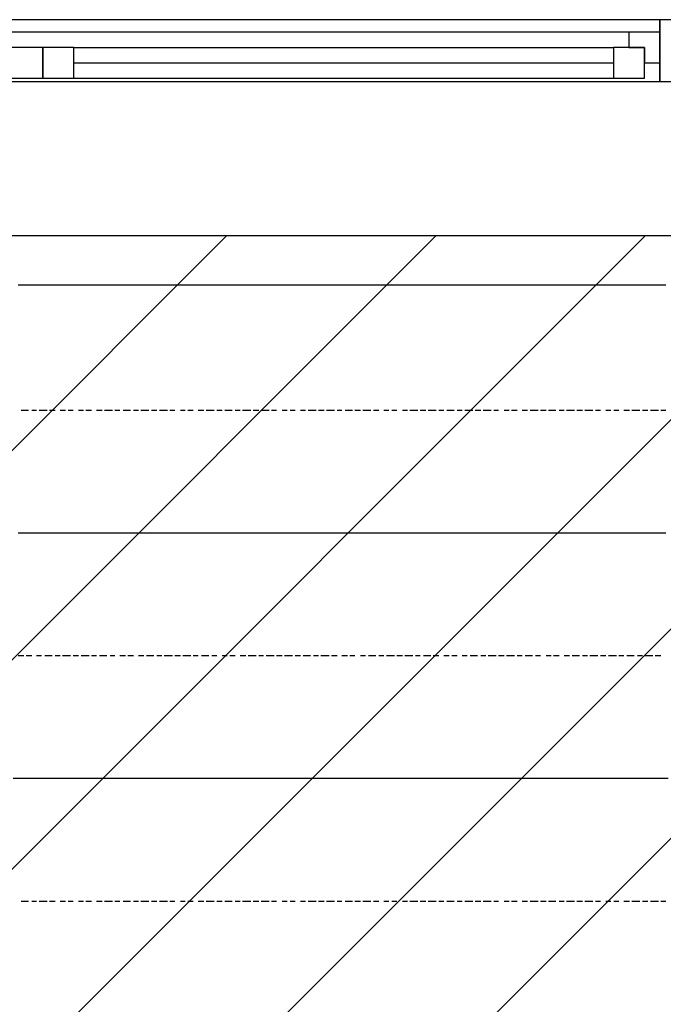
# Model space of a CAD drawing. Extents: x 997 to 109698, y 921 to 94021.
# Tile 564 of 656: x 14660 to 15704, y 57440 to 59036. Entities that reach past the tile are written whole.
import ezdxf

# ---------------------------------------------------------------- set-up
doc = ezdxf.new("R2010")
doc.units = 0
doc.header["$MEASUREMENT"] = 0
for name, color, linetype in [('12', 7, 'CONTINUOUS'), ('28', 7, 'CONTINUOUS'), ('40', 7, 'CONTINUOUS')]:
    doc.layers.add(name, color=color, linetype=linetype)

msp = doc.modelspace()

# ---------------------------------------------------------------- linework, layer by layer
at = {"layer": '12', "color": 5}
for p, q in [((14666.630503, 58605.563401), (14657.630503, 58605.563401)), ((14674.630503, 58605.563401), (14666.630503, 58605.563401)), ((14687.630503, 58605.563401), (14674.630503, 58605.563401)), ((14695.630503, 58605.563401), (14687.630503, 58605.563401)), ((14704.630503, 58605.563401), (14695.630503, 58605.563401)), ((14717.630503, 58605.563401), (14704.630503, 58605.563401)), ((14725.630503, 58605.563401), (14717.630503, 58605.563401)), ((14734.630503, 58605.563401), (14725.630503, 58605.563401)), ((14746.630503, 58605.563401), (14734.630503, 58605.563401)), ((14755.630503, 58605.563401), (14746.630503, 58605.563401)), ((14767.630503, 58605.563401), (14755.630503, 58605.563401)), ((14776.630503, 58605.563401), (14767.630503, 58605.563401)), ((14784.630503, 58605.563401), (14776.630503, 58605.563401)), ((14797.630503, 58605.563401), (14784.630503, 58605.563401)), ((14806.630503, 58605.563401), (14797.630503, 58605.563401)), ((14814.630503, 58605.563401), (14806.630503, 58605.563401)), ((14827.630503, 58605.563401), (14814.630503, 58605.563401)), ((14835.630503, 58605.563401), (14827.630503, 58605.563401)), ((14844.630503, 58605.563401), (14835.630503, 58605.563401)), ((14856.630503, 58605.563401), (14844.630503, 58605.563401)), ((14865.630503, 58605.563401), (14856.630503, 58605.563401)), ((14877.630503, 58605.563401), (14865.630503, 58605.563401)), ((14886.630503, 58605.563401), (14877.630503, 58605.563401)), ((14894.630503, 58605.563401), (14886.630503, 58605.563401)), ((14907.630503, 58605.563401), (14894.630503, 58605.563401)), ((14916.630503, 58605.563401), (14907.630503, 58605.563401)), ((14924.630503, 58605.563401), (14916.630503, 58605.563401)), ((14937.630503, 58605.563401), (14924.630503, 58605.563401)), ((14945.630503, 58605.563401), (14937.630503, 58605.563401)), ((14954.630503, 58605.563401), (14945.630503, 58605.563401)), ((14966.630503, 58605.563401), (14954.630503, 58605.563401)), ((14975.630503, 58605.563401), (14966.630503, 58605.563401)), ((14988.630503, 58605.563401), (14975.630503, 58605.563401)), ((14996.630503, 58605.563401), (14988.630503, 58605.563401)), ((15004.630503, 58605.563401), (14996.630503, 58605.563401)), ((15017.630503, 58605.563401), (15004.630503, 58605.563401)), ((15026.630503, 58605.563401), (15017.630503, 58605.563401)), ((15034.630503, 58605.563401), (15026.630503, 58605.563401)), ((15047.630503, 58605.563401), (15034.630503, 58605.563401)), ((15055.630503, 58605.563401), (15047.630503, 58605.563401)), ((15064.630503, 58605.563401), (15055.630503, 58605.563401)), ((15076.630503, 58605.563401), (15064.630503, 58605.563401)), ((15085.630503, 58605.563401), (15076.630503, 58605.563401)), ((15093.630503, 58605.563401), (15085.630503, 58605.563401)), ((15106.630503, 58605.563401), (15093.630503, 58605.563401)), ((15115.630503, 58605.563401), (15106.630503, 58605.563401)), ((15127.630503, 58605.563401), (15115.630503, 58605.563401)), ((15136.630503, 58605.563401), (15127.630503, 58605.563401)), ((15144.630503, 58605.563401), (15136.630503, 58605.563401)), ((15157.630503, 58605.563401), (15144.630503, 58605.563401)), ((15165.630503, 58605.563401), (15157.630503, 58605.563401)), ((15174.630503, 58605.563401), (15165.630503, 58605.563401)), ((15187.630503, 58605.563401), (15174.630503, 58605.563401)), ((15195.630503, 58605.563401), (15187.630503, 58605.563401)), ((15203.630503, 58605.563401), (15195.630503, 58605.563401)), ((15216.630503, 58605.563401), (15203.630503, 58605.563401)), ((15225.630503, 58605.563401), (15216.630503, 58605.563401)), ((15237.630503, 58605.563401), (15225.630503, 58605.563401)), ((15246.630503, 58605.563401), (15237.630503, 58605.563401)), ((15254.630503, 58605.563401), (15246.630503, 58605.563401)), ((15267.630503, 58605.563401), (15254.630503, 58605.563401)), ((15275.630503, 58605.563401), (15267.630503, 58605.563401)), ((15284.630503, 58605.563401), (15275.630503, 58605.563401)), ((15297.630503, 58605.563401), (15284.630503, 58605.563401)), ((15305.630503, 58605.563401), (15297.630503, 58605.563401)), ((15314.630503, 58605.563401), (15305.630503, 58605.563401)), ((15326.630503, 58605.563401), (15314.630503, 58605.563401)), ((15335.630503, 58605.563401), (15326.630503, 58605.563401)), ((15347.630503, 58605.563401), (15335.630503, 58605.563401)), ((15356.630503, 58605.563401), (15347.630503, 58605.563401)), ((15364.630503, 58605.563401), (15356.630503, 58605.563401)), ((15377.630503, 58605.563401), (15364.630503, 58605.563401)), ((15385.630503, 58605.563401), (15377.630503, 58605.563401)), ((15394.630503, 58605.563401), (15385.630503, 58605.563401)), ((15407.630503, 58605.563401), (15394.630503, 58605.563401)), ((15415.630503, 58605.563401), (15407.630503, 58605.563401)), ((15424.630503, 58605.563401), (15415.630503, 58605.563401)), ((15436.630503, 58605.563401), (15424.630503, 58605.563401)), ((15445.630503, 58605.563401), (15436.630503, 58605.563401)), ((15457.630503, 58605.563401), (15445.630503, 58605.563401)), ((15466.630503, 58605.563401), (15457.630503, 58605.563401)), ((15474.630503, 58605.563401), (15466.630503, 58605.563401)), ((15487.630503, 58605.563401), (15474.630503, 58605.563401)), ((15496.630503, 58605.563401), (15487.630503, 58605.563401)), ((15504.630503, 58605.563401), (15496.630503, 58605.563401)), ((15517.630503, 58605.563401), (15504.630503, 58605.563401)), ((15525.630503, 58605.563401), (15517.630503, 58605.563401)), ((15534.630503, 58605.563401), (15525.630503, 58605.563401)), ((15546.630503, 58605.563401), (15534.630503, 58605.563401)), ((15555.630503, 58605.563401), (15546.630503, 58605.563401)), ((15567.630503, 58605.563401), (15555.630503, 58605.563401)), ((15576.630503, 58605.563401), (15567.630503, 58605.563401)), ((15584.630503, 58605.563401), (15576.630503, 58605.563401)), ((15597.630503, 58605.563401), (15584.630503, 58605.563401)), ((15606.630503, 58605.563401), (15597.630503, 58605.563401)), ((15614.630503, 58605.563401), (15606.630503, 58605.563401)), ((15627.630503, 58605.563401), (15614.630503, 58605.563401)), ((15635.630503, 58605.563401), (15627.630503, 58605.563401)), ((15644.630503, 58605.563401), (15635.630503, 58605.563401)), ((15656.630503, 58605.563401), (15644.630503, 58605.563401)), ((15665.630503, 58605.563401), (15656.630503, 58605.563401)), ((15673.630503, 58605.563401), (15665.630503, 58605.563401)), ((15686.630503, 58605.563401), (15673.630503, 58605.563401)), ((15695.630503, 58605.563401), (15686.630503, 58605.563401)), ((15707.630503, 58605.563401), (15695.630503, 58605.563401)), ((14666.630503, 58203.563401), (14657.630503, 58203.563401)), ((14674.630503, 58203.563401), (14666.630503, 58203.563401)), ((14687.630503, 58203.563401), (14674.630503, 58203.563401)), ((14695.630503, 58203.563401), (14687.630503, 58203.563401)), ((14704.630503, 58203.563401), (14695.630503, 58203.563401)), ((14717.630503, 58203.563401), (14704.630503, 58203.563401)), ((14725.630503, 58203.563401), (14717.630503, 58203.563401)), ((14734.630503, 58203.563401), (14725.630503, 58203.563401)), ((14746.630503, 58203.563401), (14734.630503, 58203.563401)), ((14755.630503, 58203.563401), (14746.630503, 58203.563401)), ((14767.630503, 58203.563401), (14755.630503, 58203.563401)), ((14776.630503, 58203.563401), (14767.630503, 58203.563401)), ((14784.630503, 58203.563401), (14776.630503, 58203.563401)), ((14797.630503, 58203.563401), (14784.630503, 58203.563401)), ((14806.630503, 58203.563401), (14797.630503, 58203.563401)), ((14814.630503, 58203.563401), (14806.630503, 58203.563401)), ((14827.630503, 58203.563401), (14814.630503, 58203.563401)), ((14835.630503, 58203.563401), (14827.630503, 58203.563401)), ((14844.630503, 58203.563401), (14835.630503, 58203.563401)), ((14856.630503, 58203.563401), (14844.630503, 58203.563401)), ((14865.630503, 58203.563401), (14856.630503, 58203.563401)), ((14877.630503, 58203.563401), (14865.630503, 58203.563401)), ((14886.630503, 58203.563401), (14877.630503, 58203.563401)), ((14894.630503, 58203.563401), (14886.630503, 58203.563401)), ((14907.630503, 58203.563401), (14894.630503, 58203.563401)), ((14916.630503, 58203.563401), (14907.630503, 58203.563401)), ((14924.630503, 58203.563401), (14916.630503, 58203.563401)), ((14937.630503, 58203.563401), (14924.630503, 58203.563401)), ((14945.630503, 58203.563401), (14937.630503, 58203.563401)), ((14954.630503, 58203.563401), (14945.630503, 58203.563401)), ((14966.630503, 58203.563401), (14954.630503, 58203.563401)), ((14975.630503, 58203.563401), (14966.630503, 58203.563401)), ((14988.630503, 58203.563401), (14975.630503, 58203.563401)), ((14996.630503, 58203.563401), (14988.630503, 58203.563401)), ((15004.630503, 58203.563401), (14996.630503, 58203.563401)), ((15017.630503, 58203.563401), (15004.630503, 58203.563401)), ((15026.630503, 58203.563401), (15017.630503, 58203.563401)), ((15034.630503, 58203.563401), (15026.630503, 58203.563401)), ((15047.630503, 58203.563401), (15034.630503, 58203.563401)), ((15055.630503, 58203.563401), (15047.630503, 58203.563401)), ((15064.630503, 58203.563401), (15055.630503, 58203.563401)), ((15076.630503, 58203.563401), (15064.630503, 58203.563401)), ((15085.630503, 58203.563401), (15076.630503, 58203.563401)), ((15093.630503, 58203.563401), (15085.630503, 58203.563401)), ((15106.630503, 58203.563401), (15093.630503, 58203.563401)), ((15115.630503, 58203.563401), (15106.630503, 58203.563401)), ((15127.630503, 58203.563401), (15115.630503, 58203.563401)), ((15136.630503, 58203.563401), (15127.630503, 58203.563401)), ((15144.630503, 58203.563401), (15136.630503, 58203.563401)), ((15157.630503, 58203.563401), (15144.630503, 58203.563401)), ((15165.630503, 58203.563401), (15157.630503, 58203.563401)), ((15174.630503, 58203.563401), (15165.630503, 58203.563401)), ((15187.630503, 58203.563401), (15174.630503, 58203.563401)), ((15195.630503, 58203.563401), (15187.630503, 58203.563401)), ((15203.630503, 58203.563401), (15195.630503, 58203.563401)), ((15216.630503, 58203.563401), (15203.630503, 58203.563401)), ((15225.630503, 58203.563401), (15216.630503, 58203.563401)), ((15237.630503, 58203.563401), (15225.630503, 58203.563401)), ((15246.630503, 58203.563401), (15237.630503, 58203.563401)), ((15254.630503, 58203.563401), (15246.630503, 58203.563401)), ((15267.630503, 58203.563401), (15254.630503, 58203.563401)), ((15275.630503, 58203.563401), (15267.630503, 58203.563401)), ((15284.630503, 58203.563401), (15275.630503, 58203.563401)), ((15297.630503, 58203.563401), (15284.630503, 58203.563401)), ((15305.630503, 58203.563401), (15297.630503, 58203.563401)), ((15314.630503, 58203.563401), (15305.630503, 58203.563401)), ((15326.630503, 58203.563401), (15314.630503, 58203.563401)), ((15335.630503, 58203.563401), (15326.630503, 58203.563401)), ((15347.630503, 58203.563401), (15335.630503, 58203.563401)), ((15356.630503, 58203.563401), (15347.630503, 58203.563401)), ((15364.630503, 58203.563401), (15356.630503, 58203.563401)), ((15377.630503, 58203.563401), (15364.630503, 58203.563401)), ((15385.630503, 58203.563401), (15377.630503, 58203.563401)), ((15394.630503, 58203.563401), (15385.630503, 58203.563401)), ((15407.630503, 58203.563401), (15394.630503, 58203.563401)), ((15415.630503, 58203.563401), (15407.630503, 58203.563401)), ((15424.630503, 58203.563401), (15415.630503, 58203.563401)), ((15436.630503, 58203.563401), (15424.630503, 58203.563401)), ((15445.630503, 58203.563401), (15436.630503, 58203.563401)), ((15457.630503, 58203.563401), (15445.630503, 58203.563401)), ((15466.630503, 58203.563401), (15457.630503, 58203.563401)), ((15474.630503, 58203.563401), (15466.630503, 58203.563401)), ((15487.630503, 58203.563401), (15474.630503, 58203.563401)), ((15496.630503, 58203.563401), (15487.630503, 58203.563401)), ((15504.630503, 58203.563401), (15496.630503, 58203.563401)), ((15517.630503, 58203.563401), (15504.630503, 58203.563401)), ((15525.630503, 58203.563401), (15517.630503, 58203.563401)), ((15534.630503, 58203.563401), (15525.630503, 58203.563401)), ((15546.630503, 58203.563401), (15534.630503, 58203.563401)), ((15555.630503, 58203.563401), (15546.630503, 58203.563401)), ((15567.630503, 58203.563401), (15555.630503, 58203.563401)), ((15576.630503, 58203.563401), (15567.630503, 58203.563401)), ((15584.630503, 58203.563401), (15576.630503, 58203.563401)), ((15597.630503, 58203.563401), (15584.630503, 58203.563401)), ((15606.630503, 58203.563401), (15597.630503, 58203.563401)), ((15614.630503, 58203.563401), (15606.630503, 58203.563401)), ((15627.630503, 58203.563401), (15614.630503, 58203.563401)), ((15635.630503, 58203.563401), (15627.630503, 58203.563401)), ((15644.630503, 58203.563401), (15635.630503, 58203.563401)), ((15656.630503, 58203.563401), (15644.630503, 58203.563401)), ((15665.630503, 58203.563401), (15656.630503, 58203.563401)), ((15673.630503, 58203.563401), (15665.630503, 58203.563401)), ((15686.630503, 58203.563401), (15673.630503, 58203.563401)), ((15695.630503, 58203.563401), (15686.630503, 58203.563401)), ((15707.630503, 58203.563401), (15695.630503, 58203.563401)), ((14662.630503, 57805.563401), (14649.630503, 57805.563401)), ((14670.630503, 57805.563401), (14662.630503, 57805.563401)), ((14679.630503, 57805.563401), (14670.630503, 57805.563401)), ((14691.630503, 57805.563401), (14679.630503, 57805.563401)), ((14700.630503, 57805.563401), (14691.630503, 57805.563401)), ((14712.630503, 57805.563401), (14700.630503, 57805.563401)), ((14721.630503, 57805.563401), (14712.630503, 57805.563401)), ((14729.630503, 57805.563401), (14721.630503, 57805.563401)), ((14742.630503, 57805.563401), (14729.630503, 57805.563401)), ((14750.630503, 57805.563401), (14742.630503, 57805.563401)), ((14759.630503, 57805.563401), (14750.630503, 57805.563401)), ((14772.630503, 57805.563401), (14759.630503, 57805.563401)), ((14780.630503, 57805.563401), (14772.630503, 57805.563401)), ((14789.630503, 57805.563401), (14780.630503, 57805.563401)), ((14801.630503, 57805.563401), (14789.630503, 57805.563401)), ((14810.630503, 57805.563401), (14801.630503, 57805.563401)), ((14822.630503, 57805.563401), (14810.630503, 57805.563401)), ((14831.630503, 57805.563401), (14822.630503, 57805.563401)), ((14839.630503, 57805.563401), (14831.630503, 57805.563401)), ((14852.630503, 57805.563401), (14839.630503, 57805.563401)), ((14861.630503, 57805.563401), (14852.630503, 57805.563401)), ((14869.630503, 57805.563401), (14861.630503, 57805.563401)), ((14882.630503, 57805.563401), (14869.630503, 57805.563401)), ((14890.630503, 57805.563401), (14882.630503, 57805.563401)), ((14899.630503, 57805.563401), (14890.630503, 57805.563401)), ((14911.630503, 57805.563401), (14899.630503, 57805.563401)), ((14920.630503, 57805.563401), (14911.630503, 57805.563401)), ((14932.630503, 57805.563401), (14920.630503, 57805.563401)), ((14941.630503, 57805.563401), (14932.630503, 57805.563401)), ((14949.630503, 57805.563401), (14941.630503, 57805.563401)), ((14962.630503, 57805.563401), (14949.630503, 57805.563401)), ((14971.630503, 57805.563401), (14962.630503, 57805.563401)), ((14979.630503, 57805.563401), (14971.630503, 57805.563401)), ((14992.630503, 57805.563401), (14979.630503, 57805.563401)), ((15000.630503, 57805.563401), (14992.630503, 57805.563401)), ((15009.630503, 57805.563401), (15000.630503, 57805.563401)), ((15021.630503, 57805.563401), (15009.630503, 57805.563401)), ((15030.630503, 57805.563401), (15021.630503, 57805.563401)), ((15043.630503, 57805.563401), (15030.630503, 57805.563401)), ((15051.630503, 57805.563401), (15043.630503, 57805.563401)), ((15059.630503, 57805.563401), (15051.630503, 57805.563401)), ((15072.630503, 57805.563401), (15059.630503, 57805.563401)), ((15081.630503, 57805.563401), (15072.630503, 57805.563401)), ((15089.630503, 57805.563401), (15081.630503, 57805.563401)), ((15102.630503, 57805.563401), (15089.630503, 57805.563401)), ((15110.630503, 57805.563401), (15102.630503, 57805.563401)), ((15119.630503, 57805.563401), (15110.630503, 57805.563401)), ((15131.630503, 57805.563401), (15119.630503, 57805.563401)), ((15140.630503, 57805.563401), (15131.630503, 57805.563401)), ((15148.630503, 57805.563401), (15140.630503, 57805.563401)), ((15161.630503, 57805.563401), (15148.630503, 57805.563401)), ((15170.630503, 57805.563401), (15161.630503, 57805.563401)), ((15182.630503, 57805.563401), (15170.630503, 57805.563401)), ((15191.630503, 57805.563401), (15182.630503, 57805.563401)), ((15199.630503, 57805.563401), (15191.630503, 57805.563401)), ((15212.630503, 57805.563401), (15199.630503, 57805.563401)), ((15220.630503, 57805.563401), (15212.630503, 57805.563401)), ((15229.630503, 57805.563401), (15220.630503, 57805.563401)), ((15242.630503, 57805.563401), (15229.630503, 57805.563401)), ((15250.630503, 57805.563401), (15242.630503, 57805.563401)), ((15258.630503, 57805.563401), (15250.630503, 57805.563401)), ((15271.630503, 57805.563401), (15258.630503, 57805.563401)), ((15280.630503, 57805.563401), (15271.630503, 57805.563401)), ((15292.630503, 57805.563401), (15280.630503, 57805.563401)), ((15301.630503, 57805.563401), (15292.630503, 57805.563401)), ((15309.630503, 57805.563401), (15301.630503, 57805.563401)), ((15322.630503, 57805.563401), (15309.630503, 57805.563401)), ((15330.630503, 57805.563401), (15322.630503, 57805.563401)), ((15339.630503, 57805.563401), (15330.630503, 57805.563401)), ((15352.630503, 57805.563401), (15339.630503, 57805.563401)), ((15360.630503, 57805.563401), (15352.630503, 57805.563401)), ((15369.630503, 57805.563401), (15360.630503, 57805.563401)), ((15381.630503, 57805.563401), (15369.630503, 57805.563401)), ((15390.630503, 57805.563401), (15381.630503, 57805.563401)), ((15402.630503, 57805.563401), (15390.630503, 57805.563401)), ((15411.630503, 57805.563401), (15402.630503, 57805.563401)), ((15419.630503, 57805.563401), (15411.630503, 57805.563401)), ((15432.630503, 57805.563401), (15419.630503, 57805.563401)), ((15440.630503, 57805.563401), (15432.630503, 57805.563401)), ((15449.630503, 57805.563401), (15440.630503, 57805.563401)), ((15462.630503, 57805.563401), (15449.630503, 57805.563401)), ((15470.630503, 57805.563401), (15462.630503, 57805.563401)), ((15479.630503, 57805.563401), (15470.630503, 57805.563401)), ((15491.630503, 57805.563401), (15479.630503, 57805.563401)), ((15500.630503, 57805.563401), (15491.630503, 57805.563401)), ((15513.630503, 57805.563401), (15500.630503, 57805.563401)), ((15521.630503, 57805.563401), (15513.630503, 57805.563401)), ((15529.630503, 57805.563401), (15521.630503, 57805.563401)), ((15542.630503, 57805.563401), (15529.630503, 57805.563401)), ((15551.630503, 57805.563401), (15542.630503, 57805.563401)), ((15559.630503, 57805.563401), (15551.630503, 57805.563401)), ((15572.630503, 57805.563401), (15559.630503, 57805.563401)), ((15580.630503, 57805.563401), (15572.630503, 57805.563401)), ((15589.630503, 57805.563401), (15580.630503, 57805.563401)), ((15601.630503, 57805.563401), (15589.630503, 57805.563401)), ((15610.630503, 57805.563401), (15601.630503, 57805.563401)), ((15623.630503, 57805.563401), (15610.630503, 57805.563401)), ((15631.630503, 57805.563401), (15623.630503, 57805.563401)), ((15639.630503, 57805.563401), (15631.630503, 57805.563401)), ((15652.630503, 57805.563401), (15639.630503, 57805.563401)), ((15661.630503, 57805.563401), (15652.630503, 57805.563401)), ((15669.630503, 57805.563401), (15661.630503, 57805.563401)), ((15682.630503, 57805.563401), (15669.630503, 57805.563401)), ((15690.630503, 57805.563401), (15682.630503, 57805.563401)), ((15699.630503, 57805.563401), (15690.630503, 57805.563401)), ((15711.630503, 57805.563401), (15699.630503, 57805.563401))]:
    msp.add_line(p, q, dxfattribs=at)
at = {"layer": '12', "color": 1}
for p, q in [((14674.630503, 58402.563401), (14662.630503, 58402.563401)), ((14687.630503, 58402.563401), (14679.630503, 58402.563401)), ((14704.630503, 58402.563401), (14691.630503, 58402.563401)), ((14717.630503, 58402.563401), (14708.630503, 58402.563401)), ((14734.630503, 58402.563401), (14725.630503, 58402.563401)), ((14746.630503, 58402.563401), (14738.630503, 58402.563401)), ((14763.630503, 58402.563401), (14755.630503, 58402.563401)), ((14776.630503, 58402.563401), (14767.630503, 58402.563401)), ((14793.630503, 58402.563401), (14784.630503, 58402.563401)), ((14810.630503, 58402.563401), (14797.630503, 58402.563401)), ((14822.630503, 58402.563401), (14814.630503, 58402.563401)), ((14839.630503, 58402.563401), (14827.630503, 58402.563401)), ((14852.630503, 58402.563401), (14844.630503, 58402.563401)), ((14869.630503, 58402.563401), (14856.630503, 58402.563401)), ((14882.630503, 58402.563401), (14873.630503, 58402.563401)), ((14899.630503, 58402.563401), (14886.630503, 58402.563401)), ((14911.630503, 58402.563401), (14903.630503, 58402.563401)), ((14928.630503, 58402.563401), (14920.630503, 58402.563401)), ((14941.630503, 58402.563401), (14932.630503, 58402.563401)), ((14958.630503, 58402.563401), (14949.630503, 58402.563401)), ((14975.630503, 58402.563401), (14962.630503, 58402.563401)), ((14988.630503, 58402.563401), (14979.630503, 58402.563401)), ((15004.630503, 58402.563401), (14992.630503, 58402.563401)), ((15017.630503, 58402.563401), (15009.630503, 58402.563401)), ((15034.630503, 58402.563401), (15021.630503, 58402.563401)), ((15047.630503, 58402.563401), (15038.630503, 58402.563401)), ((15064.630503, 58402.563401), (15051.630503, 58402.563401)), ((15076.630503, 58402.563401), (15068.630503, 58402.563401)), ((15093.630503, 58402.563401), (15085.630503, 58402.563401)), ((15106.630503, 58402.563401), (15098.630503, 58402.563401)), ((15123.630503, 58402.563401), (15115.630503, 58402.563401)), ((15140.630503, 58402.563401), (15127.630503, 58402.563401)), ((15153.630503, 58402.563401), (15144.630503, 58402.563401)), ((15170.630503, 58402.563401), (15157.630503, 58402.563401)), ((15182.630503, 58402.563401), (15174.630503, 58402.563401)), ((15199.630503, 58402.563401), (15187.630503, 58402.563401)), ((15212.630503, 58402.563401), (15203.630503, 58402.563401)), ((15229.630503, 58402.563401), (15216.630503, 58402.563401)), ((15242.630503, 58402.563401), (15233.630503, 58402.563401)), ((15258.630503, 58402.563401), (15250.630503, 58402.563401)), ((15271.630503, 58402.563401), (15263.630503, 58402.563401)), ((15288.630503, 58402.563401), (15280.630503, 58402.563401)), ((15305.630503, 58402.563401), (15292.630503, 58402.563401)), ((15318.630503, 58402.563401), (15309.630503, 58402.563401)), ((15335.630503, 58402.563401), (15322.630503, 58402.563401)), ((15347.630503, 58402.563401), (15339.630503, 58402.563401)), ((15364.630503, 58402.563401), (15352.630503, 58402.563401)), ((15377.630503, 58402.563401), (15369.630503, 58402.563401)), ((15394.630503, 58402.563401), (15381.630503, 58402.563401)), ((15407.630503, 58402.563401), (15398.630503, 58402.563401)), ((15424.630503, 58402.563401), (15411.630503, 58402.563401)), ((15436.630503, 58402.563401), (15428.630503, 58402.563401)), ((15453.630503, 58402.563401), (15445.630503, 58402.563401)), ((15466.630503, 58402.563401), (15457.630503, 58402.563401)), ((15483.630503, 58402.563401), (15474.630503, 58402.563401)), ((15500.630503, 58402.563401), (15487.630503, 58402.563401)), ((15513.630503, 58402.563401), (15504.630503, 58402.563401)), ((15529.630503, 58402.563401), (15517.630503, 58402.563401)), ((15542.630503, 58402.563401), (15534.630503, 58402.563401)), ((15559.630503, 58402.563401), (15546.630503, 58402.563401)), ((15572.630503, 58402.563401), (15563.630503, 58402.563401)), ((15589.630503, 58402.563401), (15576.630503, 58402.563401)), ((15601.630503, 58402.563401), (15593.630503, 58402.563401)), ((15618.630503, 58402.563401), (15610.630503, 58402.563401)), ((15631.630503, 58402.563401), (15623.630503, 58402.563401)), ((15648.630503, 58402.563401), (15639.630503, 58402.563401)), ((15665.630503, 58402.563401), (15652.630503, 58402.563401)), ((15678.630503, 58402.563401), (15669.630503, 58402.563401)), ((15695.630503, 58402.563401), (15682.630503, 58402.563401)), ((15707.630503, 58402.563401), (15699.630503, 58402.563401)), ((14666.630503, 58004.563401), (14657.630503, 58004.563401)), ((14679.630503, 58004.563401), (14670.630503, 58004.563401)), ((14695.630503, 58004.563401), (14687.630503, 58004.563401)), ((14712.630503, 58004.563401), (14700.630503, 58004.563401)), ((14725.630503, 58004.563401), (14717.630503, 58004.563401)), ((14742.630503, 58004.563401), (14729.630503, 58004.563401)), ((14755.630503, 58004.563401), (14746.630503, 58004.563401)), ((14772.630503, 58004.563401), (14759.630503, 58004.563401)), ((14784.630503, 58004.563401), (14776.630503, 58004.563401)), ((14801.630503, 58004.563401), (14789.630503, 58004.563401)), ((14814.630503, 58004.563401), (14806.630503, 58004.563401)), ((14831.630503, 58004.563401), (14822.630503, 58004.563401)), ((14844.630503, 58004.563401), (14835.630503, 58004.563401)), ((14861.630503, 58004.563401), (14852.630503, 58004.563401)), ((14877.630503, 58004.563401), (14865.630503, 58004.563401)), ((14890.630503, 58004.563401), (14882.630503, 58004.563401)), ((14907.630503, 58004.563401), (14894.630503, 58004.563401)), ((14920.630503, 58004.563401), (14911.630503, 58004.563401)), ((14937.630503, 58004.563401), (14924.630503, 58004.563401)), ((14949.630503, 58004.563401), (14941.630503, 58004.563401)), ((14966.630503, 58004.563401), (14954.630503, 58004.563401)), ((14979.630503, 58004.563401), (14971.630503, 58004.563401)), ((14996.630503, 58004.563401), (14988.630503, 58004.563401)), ((15009.630503, 58004.563401), (15000.630503, 58004.563401)), ((15026.630503, 58004.563401), (15017.630503, 58004.563401)), ((15043.630503, 58004.563401), (15030.630503, 58004.563401)), ((15055.630503, 58004.563401), (15047.630503, 58004.563401)), ((15072.630503, 58004.563401), (15059.630503, 58004.563401)), ((15085.630503, 58004.563401), (15076.630503, 58004.563401)), ((15102.630503, 58004.563401), (15089.630503, 58004.563401)), ((15115.630503, 58004.563401), (15106.630503, 58004.563401)), ((15131.630503, 58004.563401), (15119.630503, 58004.563401)), ((15144.630503, 58004.563401), (15136.630503, 58004.563401)), ((15161.630503, 58004.563401), (15148.630503, 58004.563401)), ((15174.630503, 58004.563401), (15165.630503, 58004.563401)), ((15191.630503, 58004.563401), (15182.630503, 58004.563401)), ((15203.630503, 58004.563401), (15195.630503, 58004.563401)), ((15220.630503, 58004.563401), (15212.630503, 58004.563401)), ((15237.630503, 58004.563401), (15225.630503, 58004.563401)), ((15250.630503, 58004.563401), (15242.630503, 58004.563401)), ((15267.630503, 58004.563401), (15254.630503, 58004.563401)), ((15280.630503, 58004.563401), (15271.630503, 58004.563401)), ((15297.630503, 58004.563401), (15284.630503, 58004.563401)), ((15309.630503, 58004.563401), (15301.630503, 58004.563401)), ((15326.630503, 58004.563401), (15314.630503, 58004.563401)), ((15339.630503, 58004.563401), (15330.630503, 58004.563401)), ((15356.630503, 58004.563401), (15347.630503, 58004.563401)), ((15369.630503, 58004.563401), (15360.630503, 58004.563401)), ((15385.630503, 58004.563401), (15377.630503, 58004.563401)), ((15402.630503, 58004.563401), (15390.630503, 58004.563401)), ((15415.630503, 58004.563401), (15407.630503, 58004.563401)), ((15432.630503, 58004.563401), (15419.630503, 58004.563401)), ((15445.630503, 58004.563401), (15436.630503, 58004.563401)), ((15462.630503, 58004.563401), (15449.630503, 58004.563401)), ((15474.630503, 58004.563401), (15466.630503, 58004.563401)), ((15491.630503, 58004.563401), (15479.630503, 58004.563401)), ((15504.630503, 58004.563401), (15496.630503, 58004.563401)), ((15521.630503, 58004.563401), (15513.630503, 58004.563401)), ((15534.630503, 58004.563401), (15525.630503, 58004.563401)), ((15551.630503, 58004.563401), (15542.630503, 58004.563401)), ((15567.630503, 58004.563401), (15555.630503, 58004.563401)), ((15580.630503, 58004.563401), (15572.630503, 58004.563401)), ((15597.630503, 58004.563401), (15584.630503, 58004.563401)), ((15610.630503, 58004.563401), (15601.630503, 58004.563401)), ((15627.630503, 58004.563401), (15614.630503, 58004.563401)), ((15639.630503, 58004.563401), (15631.630503, 58004.563401)), ((15656.630503, 58004.563401), (15644.630503, 58004.563401)), ((15669.630503, 58004.563401), (15661.630503, 58004.563401)), ((15686.630503, 58004.563401), (15673.630503, 58004.563401)), ((15699.630503, 58004.563401), (15690.630503, 58004.563401)), ((14674.630503, 57606.563401), (14662.630503, 57606.563401)), ((14687.630503, 57606.563401), (14679.630503, 57606.563401)), ((14704.630503, 57606.563401), (14691.630503, 57606.563401)), ((14717.630503, 57606.563401), (14708.630503, 57606.563401)), ((14734.630503, 57606.563401), (14725.630503, 57606.563401)), ((14746.630503, 57606.563401), (14738.630503, 57606.563401)), ((14763.630503, 57606.563401), (14755.630503, 57606.563401)), ((14776.630503, 57606.563401), (14767.630503, 57606.563401)), ((14793.630503, 57606.563401), (14784.630503, 57606.563401)), ((14810.630503, 57606.563401), (14797.630503, 57606.563401)), ((14822.630503, 57606.563401), (14814.630503, 57606.563401)), ((14839.630503, 57606.563401), (14827.630503, 57606.563401)), ((14852.630503, 57606.563401), (14844.630503, 57606.563401)), ((14869.630503, 57606.563401), (14856.630503, 57606.563401)), ((14882.630503, 57606.563401), (14873.630503, 57606.563401)), ((14899.630503, 57606.563401), (14886.630503, 57606.563401)), ((14911.630503, 57606.563401), (14903.630503, 57606.563401)), ((14928.630503, 57606.563401), (14920.630503, 57606.563401)), ((14941.630503, 57606.563401), (14932.630503, 57606.563401)), ((14958.630503, 57606.563401), (14949.630503, 57606.563401)), ((14975.630503, 57606.563401), (14962.630503, 57606.563401)), ((14988.630503, 57606.563401), (14979.630503, 57606.563401)), ((15004.630503, 57606.563401), (14992.630503, 57606.563401)), ((15017.630503, 57606.563401), (15009.630503, 57606.563401)), ((15034.630503, 57606.563401), (15021.630503, 57606.563401)), ((15047.630503, 57606.563401), (15038.630503, 57606.563401)), ((15064.630503, 57606.563401), (15051.630503, 57606.563401)), ((15076.630503, 57606.563401), (15068.630503, 57606.563401)), ((15093.630503, 57606.563401), (15085.630503, 57606.563401)), ((15106.630503, 57606.563401), (15098.630503, 57606.563401)), ((15123.630503, 57606.563401), (15115.630503, 57606.563401)), ((15140.630503, 57606.563401), (15127.630503, 57606.563401)), ((15153.630503, 57606.563401), (15144.630503, 57606.563401)), ((15170.630503, 57606.563401), (15157.630503, 57606.563401)), ((15182.630503, 57606.563401), (15174.630503, 57606.563401)), ((15199.630503, 57606.563401), (15187.630503, 57606.563401)), ((15212.630503, 57606.563401), (15203.630503, 57606.563401)), ((15229.630503, 57606.563401), (15216.630503, 57606.563401)), ((15242.630503, 57606.563401), (15233.630503, 57606.563401)), ((15258.630503, 57606.563401), (15250.630503, 57606.563401)), ((15271.630503, 57606.563401), (15263.630503, 57606.563401)), ((15288.630503, 57606.563401), (15280.630503, 57606.563401)), ((15305.630503, 57606.563401), (15292.630503, 57606.563401)), ((15318.630503, 57606.563401), (15309.630503, 57606.563401)), ((15335.630503, 57606.563401), (15322.630503, 57606.563401)), ((15347.630503, 57606.563401), (15339.630503, 57606.563401)), ((15364.630503, 57606.563401), (15352.630503, 57606.563401)), ((15377.630503, 57606.563401), (15369.630503, 57606.563401)), ((15394.630503, 57606.563401), (15381.630503, 57606.563401)), ((15407.630503, 57606.563401), (15398.630503, 57606.563401)), ((15424.630503, 57606.563401), (15411.630503, 57606.563401)), ((15436.630503, 57606.563401), (15428.630503, 57606.563401)), ((15453.630503, 57606.563401), (15445.630503, 57606.563401)), ((15466.630503, 57606.563401), (15457.630503, 57606.563401)), ((15483.630503, 57606.563401), (15474.630503, 57606.563401)), ((15500.630503, 57606.563401), (15487.630503, 57606.563401)), ((15513.630503, 57606.563401), (15504.630503, 57606.563401)), ((15529.630503, 57606.563401), (15517.630503, 57606.563401)), ((15542.630503, 57606.563401), (15534.630503, 57606.563401)), ((15559.630503, 57606.563401), (15546.630503, 57606.563401)), ((15572.630503, 57606.563401), (15563.630503, 57606.563401)), ((15589.630503, 57606.563401), (15576.630503, 57606.563401)), ((15601.630503, 57606.563401), (15593.630503, 57606.563401)), ((15618.630503, 57606.563401), (15610.630503, 57606.563401)), ((15631.630503, 57606.563401), (15623.630503, 57606.563401)), ((15648.630503, 57606.563401), (15639.630503, 57606.563401)), ((15665.630503, 57606.563401), (15652.630503, 57606.563401)), ((15678.630503, 57606.563401), (15669.630503, 57606.563401)), ((15695.630503, 57606.563401), (15682.630503, 57606.563401)), ((15707.630503, 57606.563401), (15699.630503, 57606.563401))]:
    msp.add_line(p, q, dxfattribs=at)
at = {"layer": '28', "color": 2}
for p, q in [((14995.941294, 58685.955237), (6572.636205, 50262.650148)), ((15335.352549, 58685.955237), (6572.636205, 49923.238893)), ((15674.763804, 58685.955237), (6572.636205, 49583.827638)), ((16014.175059, 58685.955237), (6572.636205, 49244.416383)), ((16353.586314, 58685.955237), (6572.636205, 48905.005128)), ((16692.997569, 58685.955237), (6572.636205, 48565.593874))]:
    msp.add_line(p, q, dxfattribs=at)
at = {"layer": '40', "color": 8, "linetype": 'Continuous'}
for p, q in [((15697.918455, 59035.955237), (13697.918455, 59035.955237)), ((15697.918455, 58935.955237), (15697.918455, 59035.955237)), ((17697.918455, 59035.955237), (15697.918455, 59035.955237)), ((15697.918455, 59035.955237), (15697.918455, 58935.955237)), ((14697.918455, 59015.955237), (13747.918455, 59015.955237)), ((15647.918455, 59015.955237), (14697.918455, 59015.955237)), ((15647.918455, 59015.955237), (15647.918455, 58990.955238)), ((15697.918455, 59015.955237), (15647.918455, 59015.955237)), ((14697.918455, 58990.955238), (14647.918455, 58990.955238)), ((14697.918455, 58990.955238), (14697.918455, 58940.955237)), ((14747.918455, 58990.955238), (14697.918455, 58990.955238)), ((14697.918455, 58940.955237), (14697.918455, 58990.955238)), ((14747.918455, 58940.955237), (14747.918455, 58990.955238)), ((14747.918455, 58990.955238), (15622.918455, 58990.955238)), ((15622.918455, 58990.955238), (15622.918455, 58940.955237)), ((15672.918455, 58990.955238), (15622.918455, 58990.955238)), ((15647.918455, 58990.955238), (15672.918455, 58990.955238)), ((15672.918455, 58940.955237), (15672.918455, 58990.955238)), ((15672.918455, 58990.955238), (15672.918455, 58965.955237)), ((14747.918455, 58965.955237), (15622.918455, 58965.955237)), ((15672.918455, 58965.955237), (15697.918455, 58965.955237)), ((13697.918455, 58935.955237), (15697.918455, 58935.955237)), ((14647.918455, 58940.955237), (14697.918455, 58940.955237)), ((14697.918455, 58940.955237), (14747.918455, 58940.955237)), ((14747.918455, 58940.955237), (15622.918455, 58940.955237)), ((15622.918455, 58940.955237), (15672.918455, 58940.955237)), ((15697.918455, 58935.955237), (17697.918455, 58935.955237)), ((6572.636205, 58685.955237), (36822.636205, 58685.955237))]:
    msp.add_line(p, q, dxfattribs=at)

doc.saveas('drawing.dxf')
